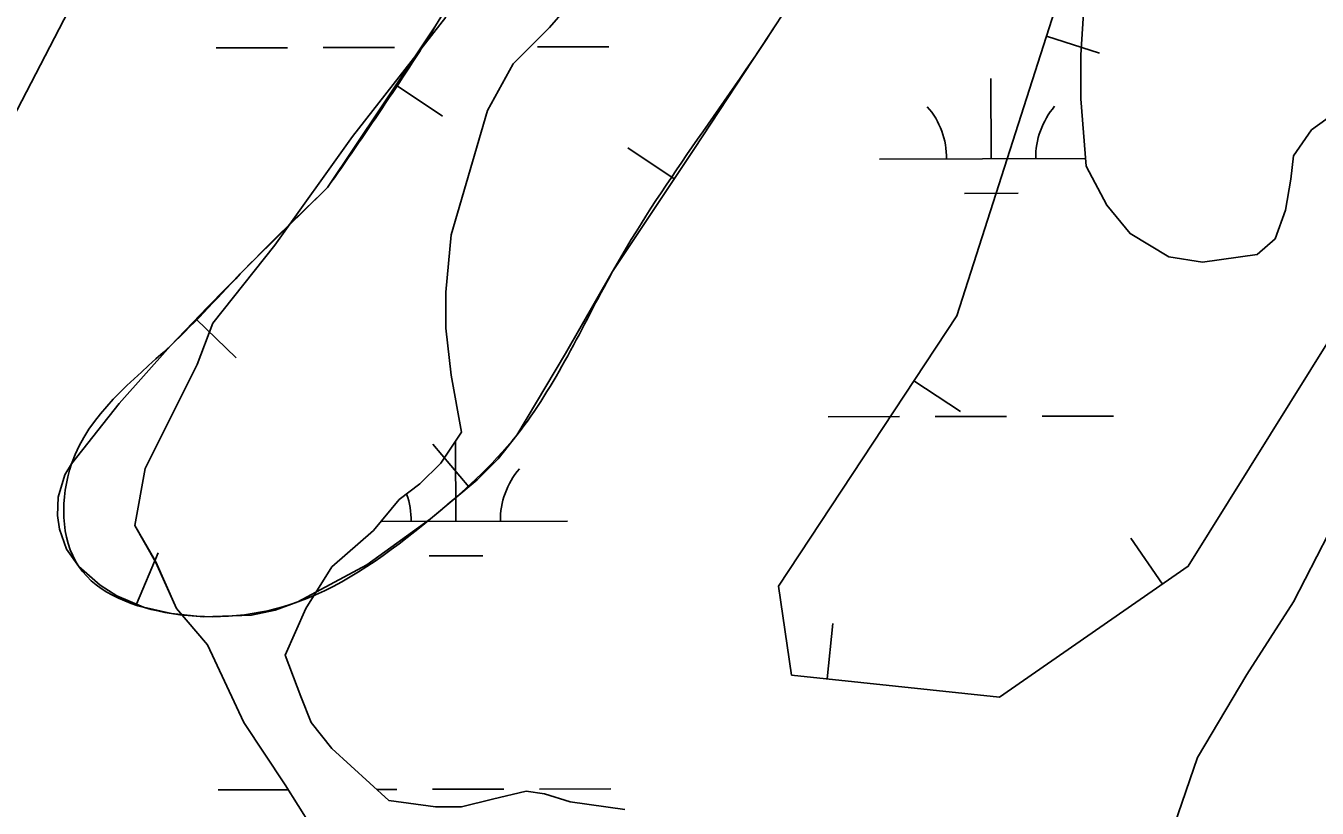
# Model space of a CAD drawing. Extents: x 3361039 to 3398939, y 576572 to 602007.
# Drawn here: x 3385486 to 3386065, y 595398 to 595749 of the extents above; entities that cross this region are included whole.
import ezdxf

# ---------------------------------------------------------------- set-up
doc = ezdxf.new("R2010")
doc.units = 0
for name, color, linetype in [('V-BORW-LINE', 7, 'Continuous'), ('V-RIVR-EDGE', 7, 'Continuous'), ('V-SITE-VEGE', 7, 'Continuous'), ('V-TOPO-MINR', 7, 'Continuous'), ('V-WETL-SWMP', 7, 'Continuous')]:
    doc.layers.add(name, color=color, linetype=linetype)

msp = doc.modelspace()

# ---------------------------------------------------------------- linework, layer by layer
at = {"layer": 'V-BORW-LINE'}
for p, q in [((3385943.45, 595744.12), (3385967.25, 595736.49)), ((3385651.83, 595722.17), (3385672.61, 595708.28)), ((3385776.58, 595680.12), (3385755.75, 595693.95)), ((3385562.21, 595617.27), (3385580.2, 595599.91)), ((3385884.05, 595589.57), (3385904.92, 595575.8)), ((3385684.46, 595542.07), (3385668.4, 595561.23)), ((3385995.45, 595498.42), (3385981.21, 595518.97)), ((3385535.52, 595489.42), (3385545.17, 595512.48)), ((3385845.1, 595455.95), (3385847.73, 595480.82))]:
    msp.add_line(p, q, dxfattribs=at)
for points in [[(3386592.09, 596756.95), (3386557.44, 596622.36), (3386512.33, 596447.09), (3386424.94, 596254.07), (3386259.36, 596059.86), (3386193.52, 595933.48), (3386139.53, 595794.22), (3386089.53, 595638.75), (3386007, 595506.43), (3385922.35, 595447.79), (3385829.17, 595457.64), (3385823.31, 595497.45), (3385903.25, 595618.68), (3385974.68, 595841.6), (3386034.55, 596064.57), (3386134.35, 596265.18), (3386261.07, 596431.21), (3386369.91, 596607.72), (3386445.61, 596681.55), (3386530.53, 596748.41), (3386592.09, 596756.95)], [(3386422.71, 596659.22), (3386369.91, 596607.72), (3386261.07, 596431.21), (3386134.35, 596265.18), (3386034.55, 596064.57), (3385974.68, 595841.6), (3385903.25, 595618.68), (3385823.31, 595497.45), (3385829.17, 595457.64), (3385922.35, 595447.79), (3386007, 595506.43), (3386089.53, 595638.75), (3386139.53, 595794.22), (3386193.52, 595933.48), (3386259.36, 596059.86), (3386424.94, 596254.07), (3386512.33, 596447.09), (3386539.88, 596554.11)], [(3385621.11, 595676.17), (3385602.54, 595657.96), (3385584.09, 595639.63), (3385567.3, 595622.55), (3385550.66, 595605.3), (3385527.64, 595579.4), (3385506.36, 595552.34), (3385503.37, 595547.41), (3385500.36, 595537.38), (3385500.03, 595529.21), (3385500.91, 595523.04), (3385504.1, 595514.16), (3385509.61, 595506.32), (3385519.13, 595497.88), (3385526.7, 595493.12), (3385538.64, 595488.12), (3385551.21, 595485.24), (3385565.39, 595483.7), (3385587.01, 595484.46), (3385597.58, 595486.68), (3385607.74, 595490.41), (3385638.69, 595507.06), (3385667.25, 595527.65), (3385688.17, 595545.18), (3385697.65, 595554.65), (3385705.95, 595565.24), (3385727.75, 595601.81), (3385748.93, 595638.51), (3385785.66, 595693.79), (3385822.71, 595750.03)], [(3385669.58, 595748.73), (3385645.33, 595712.46), (3385621.11, 595676.17)]]:
    msp.add_lwpolyline(points, dxfattribs=at)
msp.add_spline([(3385621.11, 595676.17), (3385669.58, 595748.73), (3385707.73, 595810.24), (3385755.04, 595868.41), (3385795.29, 595898.58), (3385837.35, 595874.19), (3385852.77, 595821.89), (3385822.71, 595750.03), (3385748.93, 595638.51), (3385705.95, 595565.24), (3385667.25, 595527.65), (3385607.74, 595490.41), (3385551.21, 595485.24), (3385509.61, 595506.32), (3385506.36, 595552.34), (3385550.66, 595605.3), (3385584.09, 595639.63), (3385621.11, 595676.17)], degree=3, dxfattribs=at)
at = {"layer": 'V-RIVR-EDGE'}
msp.add_spline([(3385039.17, 595098.55), (3385046.55, 595110.08), (3385052.21, 595120.28), (3385054.34, 595124.86), (3385060, 595131.89), (3385068.49, 595148.43), (3385075.57, 595161.45), (3385079.11, 595167.79), (3385083.34, 595168.48), (3385085.46, 595169.88), (3385085.82, 595172), (3385085.83, 595177.28), (3385085.84, 595181.16), (3385086.2, 595185.74), (3385086.22, 595190.32), (3385091.53, 595202.99), (3385094.02, 595210.39), (3385097.58, 595226.94), (3385101.48, 595236.44), (3385102.91, 595245.25), (3385105.07, 595261.81), (3385104.74, 595273.08), (3385103.35, 595280.84), (3385099.49, 595285.08), (3385099.49, 595287.19), (3385099.86, 595291.42), (3385099.87, 595298.47), (3385098.83, 595304.46), (3385096.37, 595307.28), (3385096.39, 595312.92), (3385101.32, 595314.32), (3385103.79, 595316.43), (3385103.81, 595321.36), (3385106.28, 595325.58), (3385108.06, 595330.86), (3385108.77, 595335.44), (3385110.56, 595346.36), (3385112.37, 595365.74), (3385114.16, 595377.36), (3385118.41, 595385.1), (3385120.9, 595392.5), (3385120.57, 595401.66), (3385120.59, 595409.77), (3385123.08, 595420.33), (3385126.61, 595424.9), (3385130.15, 595430.88), (3385132.65, 595441.45), (3385135.15, 595457.65), (3385137.31, 595475.62), (3385138.07, 595498.52), (3385142.72, 595525.64), (3385148.43, 595553.11), (3385152.35, 595572.84), (3385153.79, 595583.4), (3385153.82, 595595.03), (3385152.43, 595605.96), (3385150.69, 595613.72), (3385147.18, 595617.6), (3385147.19, 595622.18), (3385148.29, 595641.91), (3385147.61, 595650.37), (3385149.04, 595660.94), (3385151.54, 595672.91), (3385155.44, 595680.3), (3385161.45, 595689.1), (3385174.88, 595704.92), (3385189.37, 595723.21), (3385205.26, 595737.97), (3385217.98, 595749.21), (3385229.99, 595763.28), (3385235.65, 595772.43), (3385242.38, 595783.69), (3385242.39, 595788.97), (3385243.8, 595791.08), (3385255.82, 595805.85), (3385261.49, 595818.52), (3385266.08, 595822.39), (3385272.08, 595825.55), (3385277.73, 595830.82), (3385281.27, 595836.45), (3385285.51, 595840.66), (3385292.23, 595850.87), (3385303.88, 595862.82), (3385309.55, 595873.38), (3385312.74, 595882.88), (3385318.05, 595889.56), (3385324.75, 595895.19), (3385327.24, 595901.87), (3385327.25, 595906.81), (3385329.73, 595911.38), (3385338.57, 595924.4), (3385339.97, 595922.28), (3385342.45, 595924.39), (3385347.04, 595931.78), (3385359.42, 595947.6), (3385367.19, 595954.98), (3385371.43, 595961.32), (3385374.62, 595968.71), (3385379.21, 595972.57), (3385383.79, 595972.56), (3385388.03, 595975.72), (3385397.93, 595989.09), (3385403.92, 595991.19), (3385406.75, 595992.59), (3385414.5, 595992.57), (3385420.5, 595996.79), (3385443.8, 596015.4), (3385458.63, 596027.35), (3385476.99, 596042.81), (3385492.53, 596056.16), (3385508.07, 596068.81), (3385514.78, 596074.78), (3385521.14, 596084.28), (3385525.75, 596094.13), (3385532.11, 596101.17), (3385542.35, 596111.01), (3385562.14, 596134.92), (3385576.63, 596151.44), (3385584.41, 596162.35), (3385590.41, 596166.92), (3385596.05, 596168.31), (3385598.88, 596170.07), (3385600.65, 596173.23), (3385605.23, 596174.28), (3385612.29, 596179.55), (3385619, 596185.87), (3385628.53, 596192.54), (3385646.55, 596211.88), (3385659.63, 596229.11), (3385667.4, 596233.68), (3385673.39, 596235.42), (3385677.98, 596239.99), (3385679.05, 596245.98), (3385681.54, 596253.73), (3385686.49, 596260.41), (3385700.26, 596272.36), (3385722.51, 596291.33), (3385752.88, 596318.74), (3385795.26, 596357.75), (3385843.31, 596408.37), (3385868.03, 596429.81), (3385900.88, 596463.55), (3385921.72, 596481.12), (3385922.43, 596484.29), (3385923.85, 596490.28), (3385925.63, 596496.97), (3385930.94, 596504.35), (3385939.77, 596514.9), (3385953.55, 596530.02), (3385972.27, 596548.65), (3385986.76, 596563.41), (3385999.12, 596573.6), (3386001.6, 596579.94), (3386003.73, 596584.87), (3386006.55, 596587.33), (3386011.48, 596586.26), (3386014.31, 596589.07), (3386018.56, 596598.22), (3386024.57, 596604.9), (3386033.04, 596611.22), (3386047.16, 596622.11), (3386061.63, 596630.53), (3386063.05, 596636.52), (3386069.42, 596646.72), (3386077.9, 596657.63), (3386083.56, 596662.9), (3386086.38, 596663.95), (3386089.2, 596664.29), (3386094.84, 596665.34), (3386098.02, 596668.85), (3386106.5, 596678.35), (3386117.1, 596688.89), (3386129.45, 596699.08), (3386144.63, 596708.56), (3386170.4, 596726.81), (3386181.69, 596732.78), (3386189.11, 596740.51), (3386194.41, 596747.55), (3386198.65, 596751.06), (3386208.17, 596753.15), (3386220.16, 596758.76), (3386225.46, 596762.27), (3386241.7, 596776.68), (3386247.01, 596785.82), (3386256.19, 596795.32), (3386265.01, 596799.88), (3386273.47, 596800.56), (3386278.06, 596800.9), (3386282.64, 596801.95), (3386285.11, 596805.46), (3386289, 596809.68), (3386294.29, 596812.84), (3386307, 596819.15), (3386326.74, 596825.8), (3386338.74, 596831.76), (3386346.16, 596841.25), (3386350.04, 596843.01), (3386359.92, 596848.27), (3386374.04, 596856.69), (3386380.05, 596864.08), (3386384.29, 596871.11), (3386397.37, 596885.88), (3386419.98, 596910.84), (3386428.81, 596916.46), (3386429.16, 596916.46), (3386440.11, 596926.3), (3386445.76, 596933.68), (3386446.48, 596940.73), (3386448.6, 596943.19), (3386464.84, 596954.78), (3386481.08, 596966.01), (3386496.61, 596977.6), (3386512.16, 596993.42), (3386533.35, 597014.87), (3386566.55, 597046.5), (3386598.7, 597080.6), (3386628.02, 597108.36), (3386652.05, 597136.14), (3386668.65, 597151.6), (3386687.02, 597172.35), (3386699.4, 597188.88), (3386716.72, 597211.39), (3386731.57, 597231.44), (3386740.76, 597241.99), (3386746.07, 597252.19), (3386751.38, 597261.34), (3386761.98, 597275.41), (3386785.31, 597304.6), (3386806.88, 597333.79), (3386826.32, 597360.17), (3386834.88, 597373.08)], degree=3, dxfattribs=at)
at = {"layer": 'V-SITE-VEGE'}
for points in [[(3385754.38, 595397.4), (3385729.98, 595400.89), (3385718.35, 595404.37), (3385710.22, 595405.54), (3385695.12, 595402.05), (3385681.17, 595398.56), (3385669.56, 595398.56), (3385648.64, 595401.47), (3385623.08, 595424.72), (3385613.78, 595436.35), (3385609.14, 595447.98), (3385602.16, 595466.58), (3385611.46, 595487.52), (3385623.08, 595506.12), (3385641.67, 595522.4), (3385653.29, 595536.35), (3385662.58, 595543.33), (3385671.88, 595552.63), (3385681.17, 595566.59), (3385676.53, 595592.17), (3385674.2, 595613.1), (3385674.2, 595629.38), (3385676.53, 595654.96), (3385692.79, 595710.78), (3385704.41, 595731.71), (3385720.68, 595747.99), (3385734.62, 595764.27)], [(3385674.2, 595752.64), (3385632.37, 595699.15), (3385597.52, 595650.31), (3385569.63, 595615.43), (3385562.66, 595596.82), (3385539.42, 595550.31), (3385534.77, 595524.73), (3385544.06, 595508.44), (3385553.36, 595487.52), (3385567.31, 595471.24), (3385583.57, 595436.35), (3385602.16, 595408.44), (3385613.78, 595389.84)], [(3385960.04, 595754.39), (3385958.87, 595735.78), (3385958.87, 595716.01), (3385961.2, 595685.78), (3385970.49, 595668.34), (3385980.95, 595655.55), (3385998.38, 595645.08), (3386013.48, 595642.75), (3386037.88, 595646.24), (3386046.02, 595653.22), (3386050.67, 595666.01), (3386052.99, 595679.96), (3386054.15, 595690.43), (3386062.29, 595702.06), (3386075.07, 595711.36)], [(3386168.02, 595682.29), (3386168.02, 595674.15), (3386165.38, 595654.75), (3386135.49, 595612.52), (3386101.8, 595575.31), (3386075.07, 595531.12), (3386054.16, 595490.42), (3386033.24, 595457.86), (3386011.17, 595420.65), (3385986.76, 595349.72), (3385947.26, 595282.28), (3385915.89, 595202.04)]]:
    msp.add_lwpolyline(points, dxfattribs=at)
at = {"layer": 'V-TOPO-MINR'}
msp.add_lwpolyline([(3384917.58, 594684.8), (3385258.17, 595284.03), (3385270.34, 595303.24), (3385603.3, 595945.24), (3385609.07, 595957.77), (3385615.24, 595970.13), (3385621.96, 595982.21), (3385629, 595994.09), (3385636.5, 596005.68), (3385644.33, 596017.08), (3385673.52, 596057.81), (3385678.96, 596065.05), (3385684.6, 596072.11), (3385690.55, 596078.9), (3385696.71, 596085.53), (3385770.57, 596161.46), (3385813.92, 596205.82), (3385857.4, 596250.04), (3385901.09, 596294.06), (3385944.92, 596337.95), (3386406.76, 596798.28)], dxfattribs=at)
at = {"layer": 'V-WETL-SWMP'}
for p, q in [((3385571.21, 595738.83), (3385603.21, 595738.92)), ((3385619.21, 595738.97), (3385651.21, 595739.05)), ((3385715.2, 595739.23), (3385747.2, 595739.32)), ((3385918.65, 595689.05), (3385918.55, 595725.05)), ((3385868.65, 595688.91), (3385960.99, 595689.17)), ((3385906.7, 595673.59), (3385930.7, 595673.65)), ((3385845.57, 595573.42), (3385877.57, 595573.5)), ((3385893.57, 595573.55), (3385925.57, 595573.64)), ((3385941.56, 595573.68), (3385973.56, 595573.77)), ((3385678.64, 595526.52), (3385678.54, 595562.52)), ((3385645.08, 595526.43), (3385728.64, 595526.66)), ((3385666.68, 595511.06), (3385690.68, 595511.13)), ((3385572.14, 595406.16), (3385603.63, 595406.25)), ((3385643.36, 595406.36), (3385652.13, 595406.38)), ((3385668.13, 595406.42), (3385700.13, 595406.51)), ((3385716.13, 595406.56), (3385748.13, 595406.65))]:
    msp.add_line(p, q, dxfattribs=at)
for points in [[(3385623.08, 595506.12), (3385641.67, 595522.4), (3385653.29, 595536.35), (3385662.58, 595543.33), (3385671.88, 595552.63), (3385681.17, 595566.59), (3385676.53, 595592.17), (3385674.2, 595613.1), (3385674.2, 595629.38), (3385676.53, 595654.96), (3385692.79, 595710.78), (3385704.41, 595731.71), (3385720.68, 595747.99), (3385734.62, 595764.27)], [(3385674.2, 595752.64), (3385632.37, 595699.15), (3385597.52, 595650.31), (3385569.63, 595615.43), (3385562.66, 595596.82), (3385539.42, 595550.31), (3385534.77, 595524.73), (3385544.07, 595508.45), (3385553.36, 595487.52), (3385567.3, 595471.24), (3385583.57, 595436.35), (3385602.16, 595408.44), (3385613.78, 595389.84)], [(3385960.04, 595754.39), (3385958.87, 595735.78), (3385958.87, 595716.01), (3385961.2, 595685.78), (3385970.49, 595668.34), (3385980.95, 595655.55), (3385998.38, 595645.08), (3386013.48, 595642.75), (3386037.89, 595646.24), (3386046.02, 595653.22), (3386050.67, 595666.01), (3386052.99, 595679.96), (3386054.15, 595690.43), (3386062.29, 595702.06), (3386075.07, 595711.36)], [(3386075.07, 595531.12), (3386054.16, 595490.42), (3386033.24, 595457.86), (3386011.17, 595420.65), (3385986.76, 595349.72)], [(3385754.38, 595397.4), (3385729.98, 595400.89), (3385718.36, 595404.37), (3385710.22, 595405.54), (3385695.12, 595402.05), (3385681.17, 595398.56), (3385669.56, 595398.56), (3385648.64, 595401.47), (3385623.08, 595424.72), (3385613.78, 595436.35), (3385609.13, 595447.98), (3385602.16, 595466.58), (3385611.46, 595487.52), (3385623.08, 595506.12)]]:
    msp.add_lwpolyline(points, dxfattribs=at)
for centre, start, end in [((3385863.41, 595689.37), 359.38645, 40.93011), ((3385973.89, 595689.68), 139.38651, 180.93016), ((3385733.88, 595527.15), 139.38651, 180.93016), ((3385623.4, 595526.85), 359.38645, 19.78165)]:
    msp.add_arc(centre, 35.25, start, end, dxfattribs=at)

doc.saveas('drawing.dxf')
